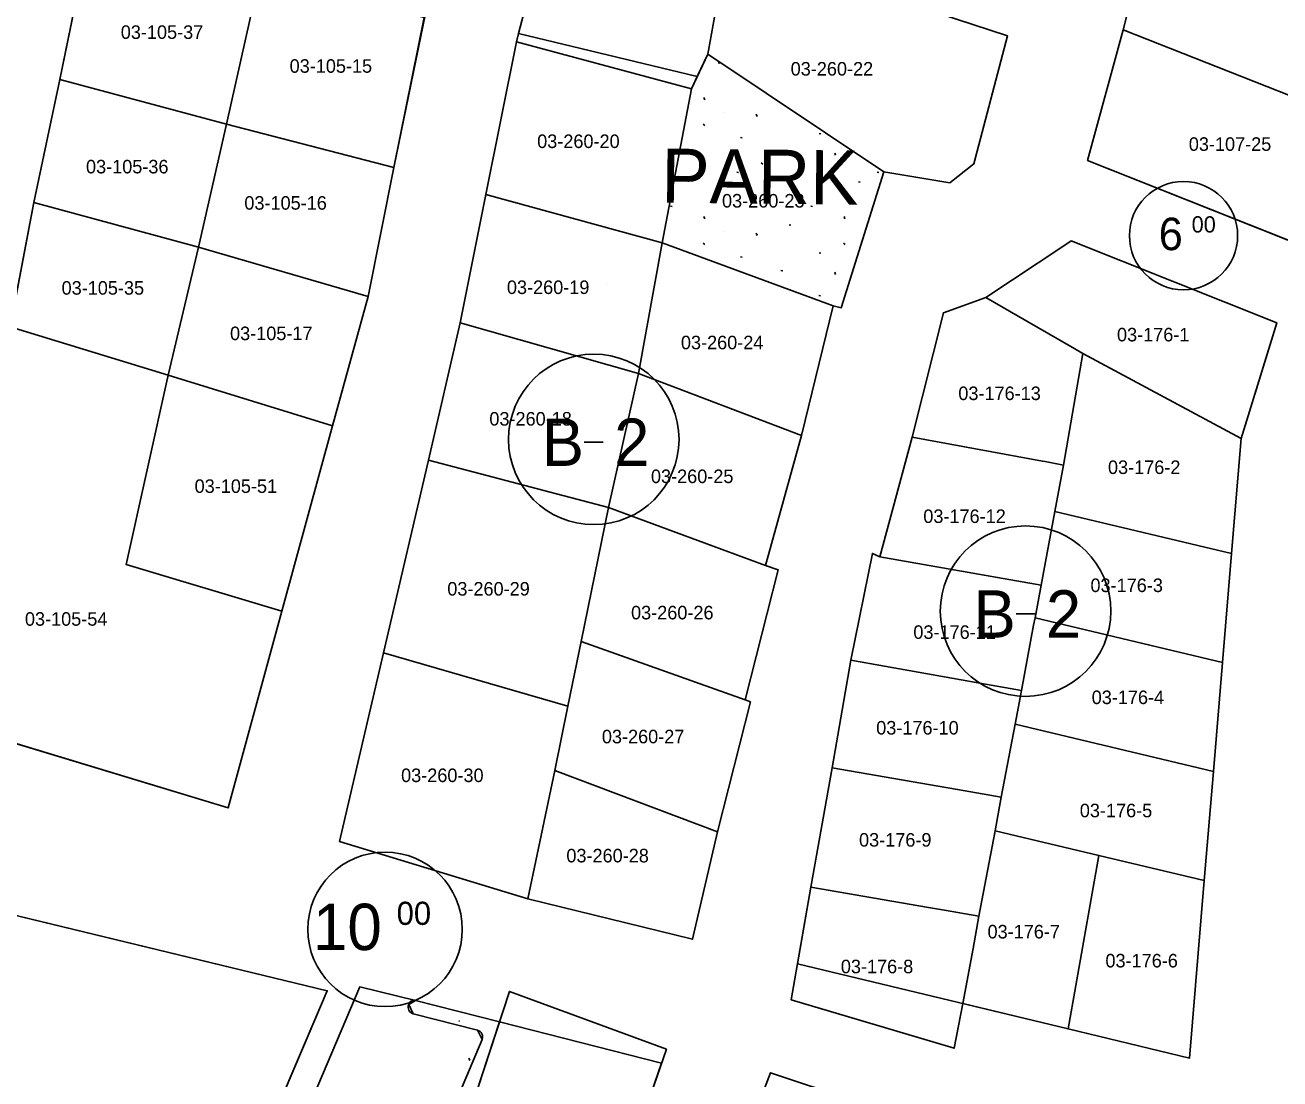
# Model space of a CAD drawing. Extents: x 413946 to 415528, y 4453939 to 4454944.
# Drawn here: x 414581.6 to 414674.3, y 4454293.5 to 4454371.3 of the extents above; entities that cross this region are included whole.
import ezdxf

# ---------------------------------------------------------------- set-up
doc = ezdxf.new("R2010")
doc.units = 0
for name, color, linetype in [('0_KADASTRO', 7, 'Continuous'), ('Level 27', 7, 'Continuous'), ('Level 28', 7, 'Continuous'), ('Level 33', 7, 'Continuous'), ('Level 41', 7, 'Continuous'), ('Level 48', 7, 'Continuous'), ('Level 54', 7, 'Continuous'), ('Level 62', 7, 'Continuous'), ('SEMBOL', 7, 'Continuous'), ('SNR_FONKSIYON', 7, 'Continuous')]:
    doc.layers.add(name, color=color, linetype=linetype)

msp = doc.modelspace()

# ---------------------------------------------------------------- linework, layer by layer
at = {"layer": '0_KADASTRO'}
for points in [[(414662.735, 4454371.007), (414665.203, 4454380.717), (414683.829, 4454373.398), (414680.37, 4454364.048)], [(414618.06, 4454370.73), (414620.58, 4454380.41), (414633.47, 4454377.34), (414632.48, 4454371.65), (414632.05, 4454369.19), (414631.26, 4454367.54)], [(414584.14, 4454367.33), (414586.42, 4454378.4), (414598.9, 4454374.94), (414596.46, 4454364.03)], [(414632.05, 4454369.19), (414632.48, 4454371.65), (414633.47, 4454377.34), (414654.2, 4454370.56), (414651.7, 4454361.08), (414649.94, 4454359.68), (414645.06, 4454360.5)], [(414596.46, 4454364.03), (414598.9, 4454374.94), (414611.09, 4454371.9), (414608.83, 4454360.81)], [(414660.118, 4454361.348), (414662.735, 4454371.007), (414680.37, 4454364.048), (414680.603, 4454363.956), (414676.66, 4454354.761)], [(414615.63, 4454358.82), (414617.91, 4454370.11), (414630.84, 4454366.64), (414628.68, 4454355.26)], [(414628.68, 4454355.26), (414630.84, 4454366.64), (414631.26, 4454367.54), (414632.05, 4454369.19), (414645.06, 4454360.5), (414641.91, 4454350.46), (414641.3, 4454350.6)], [(414582.23, 4454358.24), (414584.14, 4454367.33), (414596.46, 4454364.03), (414594.39, 4454354.93)], [(414594.39, 4454354.93), (414596.46, 4454364.03), (414608.83, 4454360.81), (414606.95, 4454351.29)], [(414613.75, 4454349.34), (414615.63, 4454358.82), (414628.68, 4454355.26), (414626.93, 4454345.59)], [(414580.48, 4454349.04), (414582.23, 4454358.24), (414594.39, 4454354.93), (414592.15, 4454345.46)], [(414592.15, 4454345.46), (414594.39, 4454354.93), (414606.95, 4454351.29), (414604.31, 4454341.73)], [(414626.93, 4454345.59), (414628.68, 4454355.26), (414641.3, 4454350.6), (414638.97, 4454341.02)], [(414652.59, 4454351.21), (414658.44, 4454355.09), (414658.9, 4454355.39), (414674.1, 4454349.34), (414673.52, 4454347.43), (414671.469, 4454340.786), (414659.768, 4454347.084), (414658.87, 4454347.59), (414655.63, 4454349.46)], [(414647.14, 4454340.89), (414649.46, 4454350.08), (414652.59, 4454351.21), (414655.63, 4454349.46), (414658.87, 4454347.59), (414659.768, 4454347.084), (414658.346, 4454338.826), (414656.98, 4454339.08), (414656.78, 4454339.11)], [(414575.02, 4454320.03), (414577.81, 4454334.84), (414580.48, 4454349.04), (414592.15, 4454345.46), (414589.05, 4454331.48), (414600.56, 4454328.03), (414596.59, 4454313.49), (414585.79, 4454316.77)], [(414611.4, 4454339.19), (414613.75, 4454349.34), (414626.93, 4454345.59), (414624.71, 4454335.68)], [(414657.702, 4454335.392), (414658.346, 4454338.826), (414659.768, 4454347.084), (414671.469, 4454340.786), (414670.764, 4454332.301)], [(414589.05, 4454331.48), (414592.15, 4454345.46), (414604.31, 4454341.73), (414600.56, 4454328.03)], [(414624.71, 4454335.68), (414626.93, 4454345.59), (414638.97, 4454341.02), (414636.31, 4454331.41)], [(414644.77, 4454332.05), (414647.14, 4454340.89), (414656.78, 4454339.11), (414656.98, 4454339.08), (414658.346, 4454338.826), (414657.702, 4454335.392), (414656.68, 4454329.94)], [(414608.08, 4454324.95), (414611.4, 4454339.19), (414624.71, 4454335.68), (414622.69, 4454325.78), (414621.71, 4454321.01)], [(414622.69, 4454325.78), (414624.71, 4454335.68), (414636.31, 4454331.41), (414637.25, 4454331.08), (414634.8, 4454321.48)], [(414656.233, 4454327.525), (414656.68, 4454329.94), (414657.702, 4454335.392), (414670.764, 4454332.301), (414670.094, 4454324.246)], [(414642.61, 4454324.42), (414644.21, 4454332.3), (414644.77, 4454332.05), (414656.68, 4454329.94), (414656.233, 4454327.525), (414656.13, 4454326.99), (414655.22, 4454322.16), (414652.56, 4454322.64)], [(414654.754, 4454319.667), (414655.22, 4454322.16), (414656.13, 4454326.99), (414656.233, 4454327.525), (414670.094, 4454324.246), (414669.413, 4454316.181)], [(414604.83, 4454311), (414608.08, 4454324.95), (414621.71, 4454321.01), (414620.73, 4454316.25), (414618.74, 4454306.78)], [(414620.73, 4454316.25), (414621.71, 4454321.01), (414622.69, 4454325.78), (414634.8, 4454321.48), (414635.2, 4454321.32), (414632.77, 4454311.73)], [(414641.24, 4454316.46), (414642.61, 4454324.42), (414652.56, 4454322.64), (414655.22, 4454322.16), (414654.754, 4454319.667), (414653.74, 4454314.28), (414651.08, 4454314.74)], [(414653.276, 4454311.8), (414653.74, 4454314.28), (414654.754, 4454319.667), (414669.413, 4454316.181), (414668.743, 4454308.115), (414660.959, 4454309.973)], [(414618.74, 4454306.78), (414620.73, 4454316.25), (414632.77, 4454311.73), (414630.92, 4454303.78)], [(414639.65, 4454307.62), (414641.24, 4454316.46), (414651.08, 4454314.74), (414653.74, 4454314.28), (414653.276, 4454311.8), (414652.09, 4454305.48), (414649.53, 4454305.93), (414648.37, 4454306.12)], [(414650.888, 4454299.021), (414651.65, 4454303.09), (414652.09, 4454305.48), (414653.276, 4454311.8), (414660.959, 4454309.973), (414658.671, 4454297.153)], [(414658.671, 4454297.153), (414660.959, 4454309.973), (414668.743, 4454308.115), (414667.652, 4454295.003)], [(414536.829, 4454240.811), (414549.462, 4454270.307), (414559.155, 4454292.929), (414565.225, 4454307.086), (414570.397, 4454308.068), (414603.923, 4454299.976), (414599.842, 4454290.406), (414571.753, 4454224.405), (414553.001, 4454230.41)], [(414638.21, 4454299.31), (414639.65, 4454307.62), (414648.37, 4454306.12), (414649.53, 4454305.93), (414652.09, 4454305.48), (414651.65, 4454303.09), (414650.888, 4454299.021), (414650.26, 4454295.72)], [(414614.55, 4454291.28), (414617.38, 4454299.92), (414628.99, 4454295.65), (414625.99, 4454286.97)], [(414632.96, 4454284.21), (414636.67, 4454293.91), (414648.62, 4454289.93), (414644.66, 4454279.68)]]:
    msp.add_lwpolyline(points, close=True, dxfattribs=at)
at = {"layer": 'Level 27'}
for p, q in [((414662.735, 4454371.007), (414665.203, 4454380.717)), ((414618.06, 4454370.73), (414620.58, 4454380.41)), ((414633.47, 4454377.34), (414654.2, 4454370.56)), ((414611.17, 4454372.2), (414608.83, 4454360.81)), ((414617.91, 4454370.11), (414618.06, 4454370.73)), ((414654.2, 4454370.56), (414651.7, 4454361.08)), ((414660.118, 4454361.348), (414662.735, 4454371.007)), ((414615.63, 4454358.82), (414617.91, 4454370.11)), ((414651.7, 4454361.08), (414649.94, 4454359.68)), ((414608.83, 4454360.81), (414606.95, 4454351.29)), ((414645.06, 4454360.5), (414641.91, 4454350.46)), ((414649.94, 4454359.68), (414645.06, 4454360.5)), ((414613.75, 4454349.34), (414615.63, 4454358.82)), ((414606.95, 4454351.29), (414604.31, 4454341.73)), ((414641.3, 4454350.6), (414638.97, 4454341.02)), ((414641.91, 4454350.46), (414641.3, 4454350.6)), ((414611.4, 4454339.19), (414613.75, 4454349.34)), ((414604.31, 4454341.73), (414600.56, 4454328.03)), ((414638.97, 4454341.02), (414636.31, 4454331.41)), ((414608.08, 4454324.95), (414611.4, 4454339.19)), ((414636.31, 4454331.41), (414637.25, 4454331.08)), ((414637.25, 4454331.08), (414634.8, 4454321.48)), ((414600.56, 4454328.03), (414596.59, 4454313.49)), ((414604.83, 4454311), (414608.08, 4454324.95)), ((414635.2, 4454321.32), (414632.77, 4454311.73)), ((414634.8, 4454321.48), (414635.2, 4454321.32)), ((414632.77, 4454311.73), (414630.92, 4454303.78))]:
    msp.add_line(p, q, dxfattribs=at)
at = {"layer": 'Level 28'}
for p, q in [((414584.14, 4454367.33), (414586.42, 4454378.4)), ((414582.23, 4454358.24), (414584.14, 4454367.33)), ((414676.66, 4454354.761), (414660.118, 4454361.348)), ((414574.965, 4454320.047), (414582.23, 4454358.24)), ((414652.59, 4454351.21), (414658.44, 4454355.09)), ((414658.44, 4454355.09), (414658.9, 4454355.39)), ((414658.9, 4454355.39), (414674.1, 4454349.34)), ((414649.46, 4454350.08), (414652.59, 4454351.21)), ((414647.14, 4454340.89), (414649.46, 4454350.08)), ((414674.1, 4454349.34), (414671.47, 4454340.79)), ((414644.77, 4454332.05), (414647.14, 4454340.89)), ((414671.47, 4454340.79), (414670.764, 4454332.301)), ((414642.61, 4454324.42), (414644.21, 4454332.3)), ((414644.21, 4454332.3), (414644.77, 4454332.05)), ((414670.764, 4454332.301), (414670.094, 4454324.246)), ((414641.24, 4454316.46), (414642.61, 4454324.42)), ((414670.094, 4454324.246), (414669.413, 4454316.181)), ((414596.59, 4454313.49), (414574.965, 4454320.047)), ((414639.65, 4454307.62), (414641.24, 4454316.46)), ((414669.413, 4454316.181), (414668.743, 4454308.115)), ((414618.74, 4454306.78), (414604.83, 4454311)), ((414570.397, 4454308.068), (414603.923, 4454299.976)), ((414638.668, 4454301.954), (414639.65, 4454307.62)), ((414668.743, 4454308.115), (414667.652, 4454295.003)), ((414630.92, 4454303.78), (414618.74, 4454306.78)), ((414658.671, 4454297.153), (414638.668, 4454301.954)), ((414603.923, 4454299.976), (414599.842, 4454290.406)), ((414616.645, 4454297.677), (414628.632, 4454294.613)), ((414667.652, 4454295.003), (414658.671, 4454297.153)), ((414628.632, 4454294.613), (414625.99, 4454286.97))]:
    msp.add_line(p, q, dxfattribs=at)
at = {"layer": 'Level 41'}
for p, q in [((414632.809, 4454368.556), (414632.935, 4454368.532)), ((414632.809, 4454368.556), (414632.935, 4454368.532)), ((414635.313, 4454366.983), (414635.299, 4454367.02)), ((414635.313, 4454366.983), (414635.299, 4454367.02)), ((414631.818, 4454365.833), (414631.754, 4454365.995)), ((414631.818, 4454365.833), (414631.754, 4454365.995)), ((414633.176, 4454364.87), (414633.184, 4454364.868)), ((414633.176, 4454364.87), (414633.184, 4454364.868)), ((414631.701, 4454364.031), (414631.828, 4454363.932)), ((414631.701, 4454364.031), (414631.828, 4454363.932)), ((414635.695, 4454364.6), (414635.63, 4454364.762)), ((414635.695, 4454364.6), (414635.63, 4454364.762)), ((414634.455, 4454363.032), (414634.581, 4454363.008)), ((414634.455, 4454363.032), (414634.581, 4454363.008)), ((414640.275, 4454363.326), (414640.401, 4454363.302)), ((414640.275, 4454363.326), (414640.401, 4454363.302)), ((414637.454, 4454362.008), (414637.58, 4454361.983)), ((414637.454, 4454362.008), (414637.58, 4454361.983)), ((414631.12, 4454361.728), (414631.055, 4454361.89)), ((414631.12, 4454361.728), (414631.055, 4454361.89)), ((414635.979, 4454361.17), (414636.107, 4454361.07)), ((414635.979, 4454361.17), (414636.107, 4454361.07)), ((414641.488, 4454361.728), (414641.423, 4454361.89)), ((414641.488, 4454361.728), (414641.423, 4454361.89)), ((414629.88, 4454360.16), (414630.006, 4454360.137)), ((414629.88, 4454360.16), (414630.006, 4454360.137)), ((414634.185, 4454360.464), (414634.311, 4454360.441)), ((414634.185, 4454360.464), (414634.311, 4454360.441)), ((414640.248, 4454360.16), (414640.374, 4454360.137)), ((414640.248, 4454360.16), (414640.374, 4454360.137)), ((414644.553, 4454360.464), (414644.679, 4454360.441)), ((414644.553, 4454360.464), (414644.679, 4454360.441)), ((414632.809, 4454359.75), (414632.935, 4454359.726)), ((414632.809, 4454359.75), (414632.935, 4454359.726)), ((414638.345, 4454359.091), (414638.279, 4454359.253)), ((414638.345, 4454359.091), (414638.279, 4454359.253)), ((414643.177, 4454359.75), (414643.303, 4454359.726)), ((414643.177, 4454359.75), (414643.303, 4454359.726)), ((414635.313, 4454358.177), (414635.249, 4454358.34)), ((414635.313, 4454358.177), (414635.249, 4454358.34)), ((414629.295, 4454357.956), (414629.422, 4454357.932)), ((414629.295, 4454357.956), (414629.422, 4454357.932)), ((414639.663, 4454357.956), (414639.79, 4454357.932)), ((414639.663, 4454357.956), (414639.79, 4454357.932)), ((414631.818, 4454357.027), (414631.754, 4454357.189)), ((414631.818, 4454357.027), (414631.754, 4454357.189)), ((414638.06, 4454356.589), (414638.186, 4454356.564)), ((414638.06, 4454356.589), (414638.186, 4454356.564)), ((414642.186, 4454357.027), (414642.122, 4454357.189)), ((414642.186, 4454357.027), (414642.122, 4454357.189)), ((414633.176, 4454356.064), (414633.184, 4454356.062)), ((414633.176, 4454356.064), (414633.184, 4454356.062)), ((414635.695, 4454355.794), (414635.63, 4454355.956)), ((414635.695, 4454355.794), (414635.63, 4454355.956)), ((414631.701, 4454355.225), (414631.828, 4454355.126)), ((414631.701, 4454355.225), (414631.828, 4454355.126)), ((414642.069, 4454355.225), (414642.196, 4454355.126)), ((414642.069, 4454355.225), (414642.196, 4454355.126)), ((414634.455, 4454354.226), (414634.581, 4454354.202)), ((414634.455, 4454354.226), (414634.581, 4454354.202)), ((414640.275, 4454354.52), (414640.401, 4454354.496)), ((414640.275, 4454354.52), (414640.401, 4454354.496)), ((414637.454, 4454353.202), (414637.58, 4454353.177)), ((414637.454, 4454353.202), (414637.58, 4454353.177)), ((414641.488, 4454352.922), (414641.423, 4454353.084)), ((414641.488, 4454352.922), (414641.423, 4454353.084)), ((414640.248, 4454351.354), (414640.374, 4454351.331)), ((414640.248, 4454351.354), (414640.374, 4454351.331)), ((414613.641, 4454297.724), (414613.686, 4454297.715)), ((414613.641, 4454297.724), (414613.686, 4454297.715)), ((414614.451, 4454294.823), (414614.385, 4454294.985)), ((414614.451, 4454294.823), (414614.385, 4454294.985))]:
    msp.add_line(p, q, dxfattribs=at)
at = {"layer": 'Level 48'}
msp.add_lwpolyline([(414578.511, 4454223.142), (414574.196, 4454224.613), (414606.316, 4454300.262), (414610.439, 4454299.263), (414609.938, 4454298.951), (414610.274, 4454298.272), (414615.026, 4454297.058), (414615.363, 4454296.379), (414584.271, 4454222.737), (414583.65, 4454222.458), (414578.832, 4454224.09), (414578.211, 4454223.81)], close=True, dxfattribs=at)
at = {"layer": 'Level 54'}
msp.add_line((414624.542, 4454352.139), (414624.542, 4454352.139), dxfattribs=at)
for points in [[(414622.864, 4454426.908), (414621.032, 4454418.024), (414620.802, 4454418.066), (414618.881, 4454410.313), (414617.106, 4454402.058), (414615.841, 4454393.395), (414614.59, 4454384.74), (414611.17, 4454372.2), (414608.83, 4454360.81), (414606.95, 4454351.29), (414604.31, 4454341.73), (414600.56, 4454328.03), (414596.59, 4454313.49), (414574.965, 4454320.047), (414582.23, 4454358.24), (414584.14, 4454367.33), (414586.42, 4454378.4), (414594.535, 4454407.683), (414596.83, 4454415.862), (414598.806, 4454424.135), (414601.307, 4454433.833)], [(414676.66, 4454354.761), (414660.118, 4454361.348), (414662.735, 4454371.007), (414665.203, 4454380.717), (414667.853, 4454390.272), (414670.529, 4454399.92), (414673.193, 4454409.521), (414675.77, 4454419.179)], [(414633.47, 4454377.34), (414654.2, 4454370.56), (414651.7, 4454361.08), (414649.94, 4454359.68), (414645.06, 4454360.5), (414632.05, 4454369.19), (414630.84, 4454366.64), (414628.68, 4454355.26), (414641.3, 4454350.6), (414641.91, 4454350.46), (414641.3, 4454350.6), (414638.97, 4454341.02), (414636.31, 4454331.41), (414637.25, 4454331.08), (414634.8, 4454321.48), (414635.2, 4454321.32), (414632.77, 4454311.73), (414630.92, 4454303.78), (414618.74, 4454306.78), (414604.83, 4454311), (414608.08, 4454324.95), (414611.4, 4454339.19), (414613.75, 4454349.34), (414615.63, 4454358.82), (414617.91, 4454370.11), (414618.06, 4454370.73), (414620.58, 4454380.41)]]:
    msp.add_lwpolyline(points, dxfattribs=at)
for points in [[(414658.671, 4454297.153), (414638.668, 4454301.954), (414639.65, 4454307.62), (414641.24, 4454316.46), (414642.61, 4454324.42), (414644.21, 4454332.3), (414644.77, 4454332.05), (414647.14, 4454340.89), (414649.46, 4454350.08), (414652.59, 4454351.21), (414658.44, 4454355.09), (414658.9, 4454355.39), (414674.1, 4454349.34), (414671.47, 4454340.79), (414670.764, 4454332.301), (414670.094, 4454324.246), (414669.413, 4454316.181), (414668.743, 4454308.115), (414667.652, 4454295.003)], [(414570.397, 4454308.068), (414603.923, 4454299.976), (414599.842, 4454290.406), (414571.753, 4454224.405), (414553.001, 4454230.41), (414536.829, 4454240.811), (414549.462, 4454270.307), (414559.155, 4454292.929), (414565.225, 4454307.086)], [(414616.645, 4454297.677), (414628.632, 4454294.613), (414625.99, 4454286.97), (414622.86, 4454278.07), (414619.82, 4454269.63), (414616.85, 4454261.19), (414613.85, 4454252.68), (414610.78, 4454244.26), (414607.69, 4454235.82), (414604.6, 4454227.37), (414601.41, 4454218.82), (414600.284, 4454215.768), (414590.304, 4454219.148), (414593.44, 4454230.8), (414596.55, 4454239.23), (414599.66, 4454247.66), (414602.87, 4454256.39), (414605.99, 4454264.93), (414608.76, 4454273.32), (414611.5, 4454281.93)]]:
    msp.add_lwpolyline(points, close=True, dxfattribs=at)
at = {"layer": 'Level 62'}
for points in [[(414609.938, 4454298.951), (414609.907, 4454298.848), (414609.899, 4454298.741), (414609.913, 4454298.635), (414609.95, 4454298.534), (414610.008, 4454298.444), (414610.084, 4454298.368), (414610.174, 4454298.31), (414610.274, 4454298.272)], [(414609.971, 4454299.03), (414609.938, 4454298.951)], [(414610.439, 4454299.263), (414610.369, 4454299.274), (414610.298, 4454299.273), (414610.228, 4454299.259), (414610.162, 4454299.233), (414610.101, 4454299.196), (414610.048, 4454299.149), (414610.005, 4454299.093), (414609.971, 4454299.03)], [(414610.439, 4454299.263), (414616.645, 4454297.677)], [(414610.274, 4454298.272), (414615.026, 4454297.058)], [(414615.363, 4454296.379), (414584.271, 4454222.737)], [(414615.363, 4454296.379), (414615.394, 4454296.482), (414615.402, 4454296.589), (414615.387, 4454296.695), (414615.35, 4454296.796), (414615.293, 4454296.886), (414615.217, 4454296.962), (414615.127, 4454297.02), (414615.026, 4454297.058)]]:
    msp.add_lwpolyline(points, dxfattribs=at)
at = {"layer": 'SEMBOL'}
for p, q in [((414622.918, 4454340.515), (414624.318, 4454340.515)), ((414654.831, 4454327.822), (414656.231, 4454327.822))]:
    msp.add_line(p, q, dxfattribs=at)
for centre, radius in [((414667.208, 4454355.783), 4), ((414623.618, 4454340.723), 6.3), ((414655.531, 4454328.03), 6.3), ((414608.192, 4454304.511), 5.709)]:
    msp.add_circle(centre, radius, dxfattribs=at)
at = {"layer": 'SNR_FONKSIYON'}
msp.add_line((414614.55, 4454291.28), (414616.645, 4454297.677), dxfattribs=at)
msp.add_lwpolyline([(414645.06, 4454360.5), (414632.05, 4454369.19), (414631.26, 4454367.54), (414630.84, 4454366.64), (414628.68, 4454355.26), (414641.3, 4454350.6), (414641.91, 4454350.46)], dxfattribs=at)

# ---------------------------------------------------------------- texts
at = {"layer": '0_KADASTRO'}
for s, p in [('03-105-37', (414588.656, 4454370.326)), ('03-105-15', (414601.137, 4454367.822)), ('03-260-22', (414638.17, 4454367.615)), ('03-260-20', (414619.434, 4454362.259)), ('03-107-25', (414667.599, 4454362.051)), ('03-105-36', (414586.086, 4454360.385)), ('03-105-16', (414597.79, 4454357.702)), ('03-260-23', (414633.096, 4454357.862)), ('03-105-35', (414584.282, 4454351.421)), ('03-260-19', (414617.197, 4454351.469)), ('03-105-17', (414596.733, 4454348.06)), ('03-260-24', (414630.058, 4454347.386)), ('03-176-1', (414662.29, 4454347.968)), ('03-176-13', (414650.562, 4454343.631)), ('03-260-18', (414615.9, 4454341.747)), ('03-176-2', (414661.624, 4454338.167)), ('03-260-25', (414627.843, 4454337.496)), ('03-105-51', (414594.114, 4454336.77)), ('03-176-12', (414647.974, 4454334.547)), ('03-260-29', (414612.79, 4454329.182)), ('03-176-3', (414660.33, 4454329.442)), ('03-105-54', (414581.572, 4454326.953)), ('03-260-26', (414626.373, 4454327.423)), ('03-176-11', (414647.238, 4454325.982)), ('03-176-4', (414660.42, 4454321.162)), ('03-176-10', (414644.493, 4454318.912)), ('03-260-27', (414624.216, 4454318.262)), ('03-260-30', (414609.376, 4454315.398)), ('03-176-5', (414659.542, 4454312.797)), ('03-176-9', (414643.224, 4454310.627)), ('03-260-28', (414621.592, 4454309.462)), ('03-176-7', (414652.722, 4454303.842)), ('03-176-6', (414661.436, 4454301.699)), ('03-176-8', (414641.879, 4454301.269))]:
    msp.add_text(s, height=1, dxfattribs=at).set_placement(p)
at = {"layer": 'Level 33'}
msp.add_text('PARK', height=4, rotation=359.4136, dxfattribs=at).set_placement((414628.595, 4454358.222))
at = {"layer": 'SEMBOL'}
for s, height, p in [('6', 2.4, (414665.371, 4454354.711)), ('00', 1.2, (414667.808, 4454356.015)), ('B', 3.5, (414619.774, 4454338.765)), ('2', 3.5, (414625.126, 4454338.765)), ('B', 3.5, (414651.687, 4454326.072)), ('2', 3.5, (414657.039, 4454326.072)), ('10', 3.4251, (414602.858, 4454302.981)), ('00', 1.7126, (414609.047, 4454304.842))]:
    msp.add_text(s, height=height, dxfattribs=at).set_placement(p)

doc.saveas('drawing.dxf')
